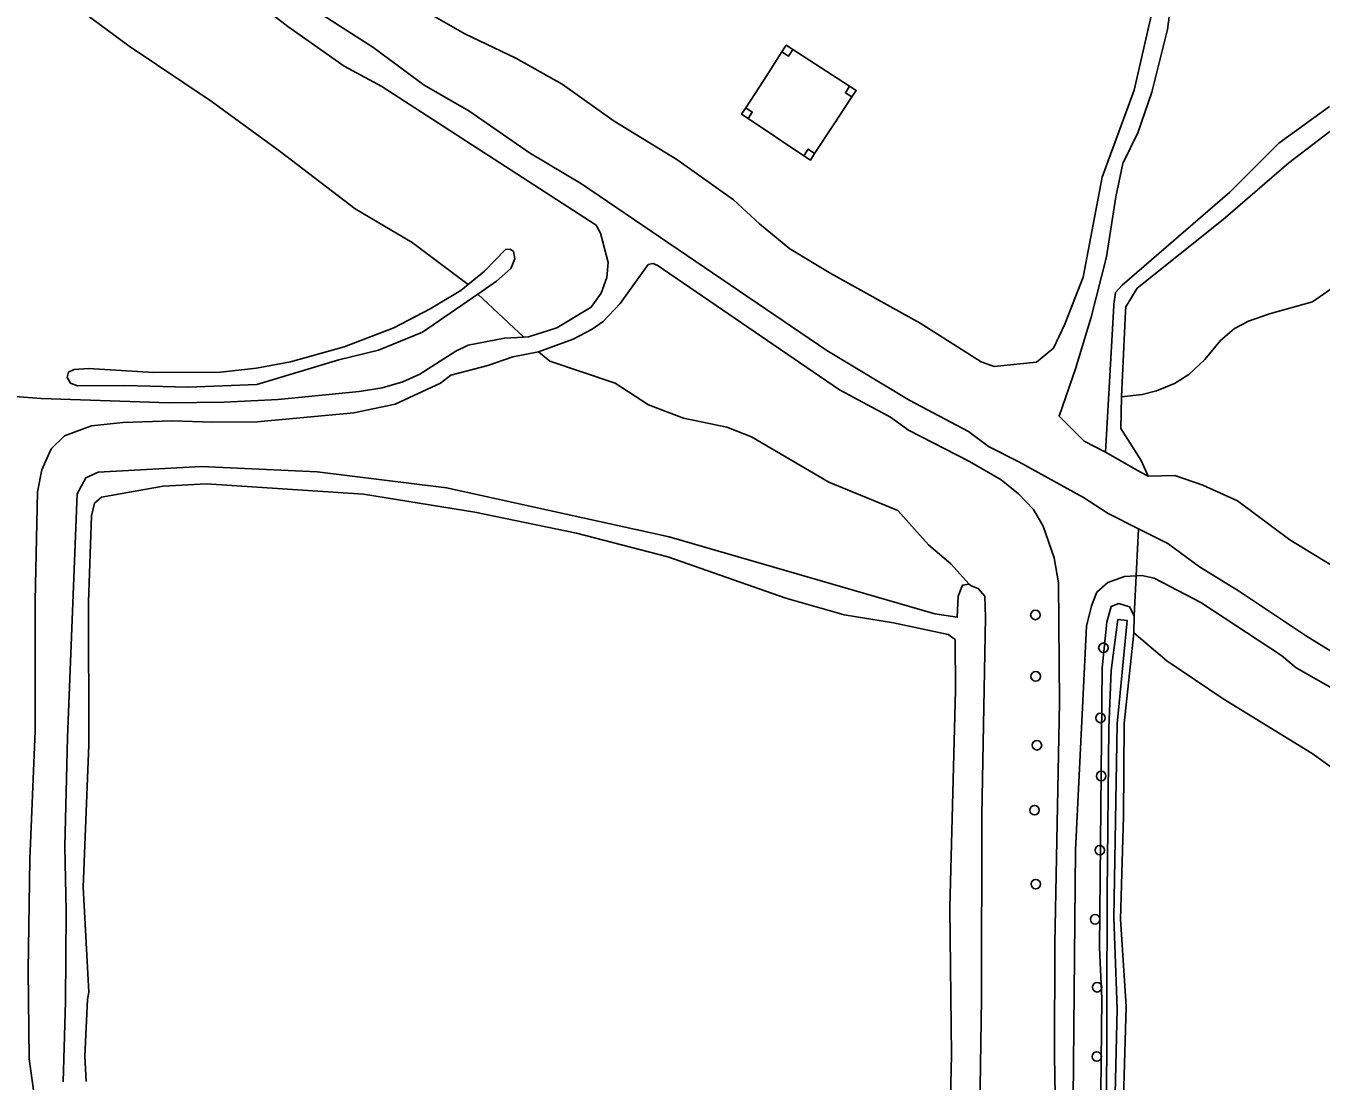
# Model space of a CAD drawing. Extents: x 162722 to 165104, y 384719 to 386284.
# Drawn here: x 163752.9 to 163886.4, y 386083.9 to 386192.7 of the extents above; entities that cross this region are included whole.
import ezdxf

# ---------------------------------------------------------------- set-up
doc = ezdxf.new("R2010")
doc.units = 0
for name, color, linetype in [('IMGEO_Boom', 7, 'Continuous'), ('IMGEO_Gemengd_bos', 7, 'Continuous'), ('IMGEO_Grasland_overig', 7, 'Continuous'), ('IMGEO_Groenvoorziening', 7, 'Continuous'), ('IMGEO_Hoogspanningsmast', 7, 'Continuous'), ('IMGEO_Oever', 7, 'Continuous'), ('IMGEO_Rietland', 7, 'Continuous'), ('IMGEO_Voetpad_halfverhard', 7, 'Continuous'), ('IMGEO_Voetpad_onverhard', 7, 'Continuous'), ('IMGEO_Waterloop', 7, 'Continuous')]:
    doc.layers.add(name, color=color, linetype=linetype)

msp = doc.modelspace()

# ---------------------------------------------------------------- linework, layer by layer
at = {"layer": 'IMGEO_Boom'}
for centre in [(163856.98, 386131.99), (163863.99, 386128.61), (163857.01, 386125.66), (163863.69, 386121.37), (163857.14, 386118.55), (163863.77, 386115.38), (163856.89, 386111.85), (163863.62, 386107.73), (163857.02, 386104.23), (163863.14, 386100.6), (163863.35, 386093.59), (163863.31, 386086.45)]:
    msp.add_circle(centre, 0.489, dxfattribs=at)
at = {"layer": 'IMGEO_Gemengd_bos'}
for points in [[(163756.67, 386195.75), (163763.52, 386190.65), (163771.96, 386184.99), (163779.1, 386179.8), (163786.82, 386173.89), (163792.71, 386170.41), (163798.46, 386166.07), (163800.15, 386167.46), (163802.33, 386169.67), (163802.82, 386169.73), (163803.15, 386169.47), (163803.3, 386168.73), (163802.89, 386167.72), (163801.4, 386166.4), (163799.48, 386165.07), (163804.22, 386160.65), (163804.69, 386160.68), (163807.61, 386161.6), (163811.17, 386163.72), (163812.19, 386165.19), (163812.77, 386166.79), (163812.91, 386168.35), (163812.13, 386171.37), (163811.69, 386172.19), (163789.57, 386186.48), (163785.67, 386188.6), (163779.89, 386192.68), (163767.5, 386202.31)], [(163871.63, 386200.35), (163870.61, 386192.38), (163868.99, 386185.9), (163867.54, 386181.71), (163865.99, 386178.54), (163865.26, 386175.11), (163864.32, 386168.94), (163862.72, 386162.69), (163861.12, 386157.36), (163859.42, 386152.48), (163862.02, 386149.92), (163864.2, 386148.78), (163865.06, 386163.92), (163865.08, 386164.06), (163865.24, 386165.24), (163865.92, 386166), (163877.04, 386175.6), (163882.09, 386180.66), (163887.3, 386184.44)], [(163792.83, 386194.95), (163798.14, 386191.92), (163803.39, 386189.41), (163808.17, 386186.74), (163813.55, 386182.93), (163820.01, 386178.95), (163825.85, 386174.81), (163828.54, 386172.32), (163831.64, 386169.75), (163835.88, 386167.21), (163845.08, 386162.09), (163851.38, 386158.1), (163852.72, 386157.62), (163857.08, 386158.05), (163858.83, 386159.52), (163860, 386161.98), (163861.91, 386166.83), (163863.86, 386177.14), (163867.18, 386186.1), (163869.95, 386198.32)], [(163747.13, 386154.88), (163754.45, 386154.31), (163767.64, 386153.86), (163773.32, 386153.92), (163778.88, 386154.22), (163787.24, 386155.05), (163789.6, 386155.43), (163791.72, 386156.05), (163793.48, 386156.83), (163797.21, 386159.18), (163798.46, 386159.8), (163802.23, 386160.54), (163804.22, 386160.65), (163799.48, 386165.07), (163793.78, 386161.14), (163789.24, 386159.31), (163785.12, 386158.29), (163776.67, 386155.75), (163769.58, 386155.47), (163763.08, 386155.67), (163758.18, 386155.62), (163757.45, 386155.88), (163757.11, 386156.49), (163757.24, 386157.04), (163757.85, 386157.32), (163759.3, 386157.4), (163766.05, 386156.99), (163772.93, 386157.02), (163776.64, 386157.43), (163780.15, 386158.11), (163785.68, 386159.64), (163790.81, 386161.6), (163794.54, 386163.58), (163797.71, 386165.46), (163798.46, 386166.07), (163792.71, 386170.41), (163786.82, 386173.89), (163779.1, 386179.8), (163771.96, 386184.99), (163763.52, 386190.65), (163756.67, 386195.75)], [(163859.12, 386076.13), (163858.95, 386086.55), (163858.98, 386098.07), (163859.46, 386122.94), (163859.35, 386135.32), (163858.91, 386137.88), (163857.79, 386141.14), (163856.77, 386142.86), (163855.25, 386144.48), (163853.45, 386145.92), (163850.17, 386147.82), (163843.89, 386151.04), (163842.04, 386152.4), (163836.76, 386155.2), (163817.97, 386168.07), (163817.51, 386168.23), (163817.05, 386168.13), (163814.15, 386164.11), (163812.39, 386162.25), (163811.27, 386161.48), (163809.31, 386160.42), (163805.72, 386159.12), (163806.89, 386158.17), (163813.62, 386155.91), (163817.07, 386153.65), (163820.68, 386152.3), (163825.17, 386151.36), (163827.71, 386150.35), (163835.66, 386145.68), (163842.8, 386142.76), (163845.97, 386139.23), (163848.26, 386137.27), (163850.14, 386135.15), (163850.36, 386135), (163851.08, 386134.71), (163851.77, 386133.94), (163851.84, 386131.73), (163851.45, 386111.39), (163851.43, 386092.41), (163851.02, 386065.07)], [(163889.42, 386166.96), (163885.55, 386164.28), (163881.14, 386163.06), (163878.96, 386162.29), (163877.53, 386161.53), (163876.08, 386160.29), (163874.47, 386158.35), (163872.81, 386156.78), (163871.33, 386155.85), (163869.47, 386155.12), (163868, 386154.72), (163865.86, 386154.48), (163865.78, 386151.22), (163867.89, 386147.91), (163868.62, 386146.29), (163871.36, 386146.37), (163874.26, 386145.38), (163877.84, 386143.75), (163883.23, 386139.74), (163888.36, 386136.6)], [(163756.7, 386083.83), (163756.94, 386092.14), (163757.01, 386101.4), (163756.86, 386108.1), (163757.16, 386119.35), (163758.14, 386144.5), (163759.05, 386146.15), (163760.32, 386146.71), (163770.93, 386147.29), (163782.89, 386146.76), (163796.25, 386145.11), (163819.21, 386140.06), (163846.59, 386132.11), (163848.92, 386131.76), (163849, 386133.92), (163849.46, 386135.06), (163850.14, 386135.15), (163848.26, 386137.27), (163845.97, 386139.23), (163842.8, 386142.76), (163835.66, 386145.68), (163827.71, 386150.35), (163825.17, 386151.36), (163820.68, 386152.3), (163817.07, 386153.65), (163813.62, 386155.91), (163806.89, 386158.17), (163805.72, 386159.12), (163803.07, 386158.62), (163800.49, 386157.72), (163796.68, 386156.73), (163795.61, 386155.91), (163790.94, 386153.73), (163786.7, 386152.85), (163776.7, 386151.92), (163772.12, 386151.88), (163767.93, 386152.02), (163762.87, 386151.85), (163759.61, 386151.51), (163756.83, 386150.48), (163755.48, 386149.11), (163754.52, 386146.95), (163754.06, 386144.69), (163753.83, 386133.44), (163753.81, 386120.04), (163753.25, 386106.78), (163753.1, 386095.36), (163753.18, 386086.22), (163753.67, 386082.74)], [(163847.96, 386070.38), (163848.34, 386086.58), (163848.15, 386101.79), (163848.75, 386124.24), (163848.7, 386129.45), (163847.98, 386129.98), (163842.35, 386131.17), (163837.27, 386132.01), (163831.25, 386133.71), (163819.06, 386138), (163809.66, 386140.44), (163799.15, 386142.6), (163787.69, 386144.45), (163771.47, 386145.52), (163767.02, 386145.29), (163760.65, 386144.14), (163759.94, 386143.51), (163759.64, 386142.21), (163759.31, 386133.35), (163759.34, 386118.59), (163758.76, 386103.93), (163759.35, 386093.09), (163759.2, 386092.34), (163758.93, 386086.47), (163759.06, 386083.88)], [(163889.43, 386123.38), (163883.89, 386126.54), (163882.37, 386127.81), (163874.04, 386133.29), (163869.24, 386135.79), (163867.94, 386136.05), (163867.38, 386136.03), (163867.18, 386131.89), (163867.13, 386130.13), (163870.52, 386127.25), (163876.36, 386123.35), (163885.51, 386117.71), (163892.35, 386112.79)], [(163892.35, 386112.79), (163885.51, 386117.71), (163876.36, 386123.35), (163870.52, 386127.25), (163867.13, 386130.13), (163866.12, 386120.81), (163866.07, 386111.24), (163865.75, 386100.62), (163866.33, 386091.6), (163865.87, 386075.04)]]:
    msp.add_lwpolyline(points, dxfattribs=at)
msp.add_lwpolyline([(163831.28, 386190.74), (163831.95, 386190.3), (163837.81, 386186.53), (163838.48, 386186.09), (163838.04, 386185.42), (163836.15, 386182.53), (163834.21, 386179.58), (163833.77, 386178.91), (163833.11, 386179.35), (163827.34, 386183.18), (163826.68, 386183.63), (163827.11, 386184.3), (163828.96, 386187.16), (163830.84, 386190.07)], close=True, dxfattribs=at)
at = {"layer": 'IMGEO_Grasland_overig'}
msp.add_lwpolyline([(163838.04, 386185.42), (163837.38, 386185.85), (163837.81, 386186.53), (163831.95, 386190.3), (163831.52, 386189.63), (163830.84, 386190.07), (163828.96, 386187.16), (163827.11, 386184.3), (163827.78, 386183.86), (163827.34, 386183.18), (163833.11, 386179.35), (163833.54, 386180.02), (163834.21, 386179.58), (163836.15, 386182.53)], close=True, dxfattribs=at)
at = {"layer": 'IMGEO_Groenvoorziening'}
for points in [[(163747.61, 386219.07), (163760.14, 386210.53), (163766, 386206.33), (163770.96, 386202.41), (163776.99, 386198.06), (163788.63, 386190.54), (163793.94, 386186.64), (163798.56, 386183.98), (163804.8, 386179.65), (163810.16, 386176.47), (163835.48, 386159.26), (163844.02, 386154.1), (163850.09, 386150.92), (163852.15, 386149.38), (163855.27, 386147.79), (163861.93, 386144.09), (163864.49, 386142.45), (163867.61, 386140.88), (163870.64, 386139.35), (163873.92, 386136.95), (163877.92, 386134.49), (163884.83, 386129.86), (163891.59, 386125.7)], [(163888.36, 386136.6), (163883.23, 386139.74), (163877.84, 386143.75), (163874.26, 386145.38), (163871.36, 386146.37), (163868.62, 386146.29), (163867.89, 386146.7), (163864.2, 386148.78), (163862.02, 386149.92), (163859.42, 386152.48), (163861.12, 386157.36), (163862.72, 386162.69), (163864.32, 386168.94), (163865.26, 386175.11), (163865.99, 386178.54), (163867.54, 386181.71), (163868.99, 386185.9), (163870.61, 386192.38), (163871.63, 386200.35)], [(163869.95, 386198.32), (163867.18, 386186.1), (163863.86, 386177.14), (163861.91, 386166.83), (163860, 386161.98), (163858.83, 386159.52), (163857.08, 386158.05), (163852.72, 386157.62), (163851.38, 386158.1), (163845.08, 386162.09), (163835.88, 386167.21), (163831.64, 386169.75), (163828.54, 386172.32), (163825.85, 386174.81), (163820.01, 386178.95), (163813.55, 386182.93), (163808.17, 386186.74), (163803.39, 386189.41), (163798.14, 386191.92), (163792.83, 386194.95)], [(163863.67, 386076.21), (163863.82, 386092.42), (163863.59, 386097.67), (163863.86, 386126.55), (163864.34, 386131.25), (163864.79, 386132.85), (163865.58, 386133.16), (163866.7, 386132.83), (163867.18, 386131.89), (163867.38, 386136.03), (163866.18, 386135.97), (163864.46, 386135.35), (163863.32, 386134.34), (163862.78, 386132.92), (163862.24, 386130.84), (163861.1, 386107.74), (163860.78, 386071.09)]]:
    msp.add_lwpolyline(points, dxfattribs=at)
at = {"layer": 'IMGEO_Hoogspanningsmast'}
for points in [[(163831.95, 386190.3), (163831.28, 386190.74), (163830.84, 386190.07), (163831.52, 386189.63)], [(163838.48, 386186.09), (163837.81, 386186.53), (163837.38, 386185.85), (163838.04, 386185.42)], [(163827.11, 386184.3), (163826.68, 386183.63), (163827.34, 386183.18), (163827.78, 386183.86)], [(163834.21, 386179.58), (163833.54, 386180.02), (163833.11, 386179.35), (163833.77, 386178.91)]]:
    msp.add_lwpolyline(points, close=True, dxfattribs=at)
at = {"layer": 'IMGEO_Oever'}
for points in [[(163865.87, 386075.04), (163866.33, 386091.6), (163865.75, 386100.62), (163866.07, 386111.24), (163866.12, 386120.81), (163867.13, 386130.13), (163867.18, 386131.89), (163866.7, 386132.83), (163865.58, 386133.16), (163864.79, 386132.85), (163864.34, 386131.25), (163863.86, 386126.55), (163863.59, 386097.67), (163863.82, 386092.42), (163863.67, 386076.21)], [(163864.32, 386079.48), (163864.37, 386103.3), (163864.55, 386120.35), (163864.79, 386126.25), (163865.49, 386131.52), (163866.43, 386131.42), (163865.4, 386120.76), (163865.06, 386100.74), (163865.4, 386091.37), (163865.15, 386079.67)]]:
    msp.add_lwpolyline(points, dxfattribs=at)
at = {"layer": 'IMGEO_Rietland'}
msp.add_lwpolyline([(163889.23, 386183.3), (163883.11, 386178.62), (163876.33, 386172.78), (163867.47, 386165.69), (163866.3, 386163.76), (163866.28, 386163.29), (163865.86, 386154.48), (163868, 386154.72), (163869.47, 386155.12), (163871.33, 386155.85), (163872.81, 386156.78), (163874.47, 386158.35), (163876.08, 386160.29), (163877.53, 386161.53), (163878.96, 386162.29), (163881.14, 386163.06), (163885.55, 386164.28), (163889.42, 386166.96)], dxfattribs=at)
at = {"layer": 'IMGEO_Voetpad_halfverhard'}
for points in [[(163767.5, 386202.31), (163779.89, 386192.68), (163785.67, 386188.6), (163789.57, 386186.48), (163811.69, 386172.19), (163812.13, 386171.37), (163812.91, 386168.35), (163812.77, 386166.79), (163812.19, 386165.19), (163811.17, 386163.72), (163807.61, 386161.6), (163804.69, 386160.68), (163804.22, 386160.65), (163802.23, 386160.54), (163798.46, 386159.8), (163797.21, 386159.18), (163793.48, 386156.83), (163791.72, 386156.05), (163789.6, 386155.43), (163787.24, 386155.05), (163778.88, 386154.22), (163773.32, 386153.92), (163767.64, 386153.86), (163754.45, 386154.31), (163747.13, 386154.88)], [(163860.78, 386071.09), (163861.1, 386107.74), (163862.24, 386130.84), (163862.78, 386132.92), (163863.32, 386134.34), (163864.46, 386135.35), (163866.18, 386135.97), (163867.38, 386136.03), (163867.61, 386140.88), (163864.49, 386142.45), (163861.93, 386144.09), (163855.27, 386147.79), (163852.15, 386149.38), (163850.09, 386150.92), (163844.02, 386154.1), (163835.48, 386159.26), (163810.16, 386176.47), (163804.8, 386179.65), (163798.56, 386183.98), (163793.94, 386186.64), (163788.63, 386190.54), (163776.99, 386198.06)], [(163753.67, 386082.74), (163753.18, 386086.22), (163753.1, 386095.36), (163753.25, 386106.78), (163753.81, 386120.04), (163753.83, 386133.44), (163754.06, 386144.69), (163754.52, 386146.95), (163755.48, 386149.11), (163756.83, 386150.48), (163759.61, 386151.51), (163762.87, 386151.85), (163767.93, 386152.02), (163772.12, 386151.88), (163776.7, 386151.92), (163786.7, 386152.85), (163790.94, 386153.73), (163795.61, 386155.91), (163796.68, 386156.73), (163800.49, 386157.72), (163803.07, 386158.62), (163805.72, 386159.12), (163809.31, 386160.42), (163811.27, 386161.48), (163812.39, 386162.25), (163814.15, 386164.11), (163817.05, 386168.13), (163817.51, 386168.23), (163817.97, 386168.07), (163836.76, 386155.2), (163842.04, 386152.4), (163843.89, 386151.04), (163850.17, 386147.82), (163853.45, 386145.92), (163855.25, 386144.48), (163856.77, 386142.86), (163857.79, 386141.14), (163858.91, 386137.88), (163859.35, 386135.32), (163859.46, 386122.94), (163858.98, 386098.07), (163858.95, 386086.55), (163859.12, 386076.13)]]:
    msp.add_lwpolyline(points, dxfattribs=at)
at = {"layer": 'IMGEO_Voetpad_onverhard'}
msp.add_lwpolyline([(163891.59, 386125.7), (163884.83, 386129.86), (163877.92, 386134.49), (163873.92, 386136.95), (163870.64, 386139.35), (163867.61, 386140.88), (163867.38, 386136.03), (163867.94, 386136.05), (163869.24, 386135.79), (163874.04, 386133.29), (163882.37, 386127.81), (163883.89, 386126.54), (163889.43, 386123.38)], dxfattribs=at)
at = {"layer": 'IMGEO_Waterloop'}
for points in [[(163887.3, 386184.44), (163882.09, 386180.66), (163877.04, 386175.6), (163865.92, 386166), (163865.24, 386165.24), (163865.08, 386164.06), (163865.06, 386163.92), (163864.2, 386148.78), (163867.89, 386146.7), (163868.62, 386146.29), (163867.89, 386147.91), (163865.78, 386151.22), (163865.86, 386154.48), (163866.28, 386163.29), (163866.3, 386163.76), (163867.47, 386165.69), (163876.33, 386172.78), (163883.11, 386178.62), (163889.23, 386183.3)], [(163851.02, 386065.07), (163851.43, 386092.41), (163851.45, 386111.39), (163851.84, 386131.73), (163851.77, 386133.94), (163851.08, 386134.71), (163850.36, 386135), (163850.14, 386135.15), (163849.46, 386135.06), (163849, 386133.92), (163848.92, 386131.76), (163846.59, 386132.11), (163819.21, 386140.06), (163796.25, 386145.11), (163782.89, 386146.76), (163770.93, 386147.29), (163760.32, 386146.71), (163759.05, 386146.15), (163758.14, 386144.5), (163757.16, 386119.35), (163756.86, 386108.1), (163757.01, 386101.4), (163756.94, 386092.14), (163756.7, 386083.83)], [(163759.06, 386083.88), (163758.93, 386086.47), (163759.2, 386092.34), (163759.35, 386093.09), (163758.76, 386103.93), (163759.34, 386118.59), (163759.31, 386133.35), (163759.64, 386142.21), (163759.94, 386143.51), (163760.65, 386144.14), (163767.02, 386145.29), (163771.47, 386145.52), (163787.69, 386144.45), (163799.15, 386142.6), (163809.66, 386140.44), (163819.06, 386138), (163831.25, 386133.71), (163837.27, 386132.01), (163842.35, 386131.17), (163847.98, 386129.98), (163848.7, 386129.45), (163848.75, 386124.24), (163848.15, 386101.79), (163848.34, 386086.58), (163847.96, 386070.38)], [(163865.15, 386079.67), (163865.4, 386091.37), (163865.06, 386100.74), (163865.4, 386120.76), (163866.43, 386131.42), (163865.49, 386131.52), (163864.79, 386126.25), (163864.55, 386120.35), (163864.37, 386103.3), (163864.32, 386079.48)]]:
    msp.add_lwpolyline(points, dxfattribs=at)
msp.add_lwpolyline([(163799.48, 386165.07), (163801.4, 386166.4), (163802.89, 386167.72), (163803.3, 386168.73), (163803.15, 386169.47), (163802.82, 386169.73), (163802.33, 386169.67), (163800.15, 386167.46), (163798.46, 386166.07), (163797.71, 386165.46), (163794.54, 386163.58), (163790.81, 386161.6), (163785.68, 386159.64), (163780.15, 386158.11), (163776.64, 386157.43), (163772.93, 386157.02), (163766.05, 386156.99), (163759.3, 386157.4), (163757.85, 386157.32), (163757.24, 386157.04), (163757.11, 386156.49), (163757.45, 386155.88), (163758.18, 386155.62), (163763.08, 386155.67), (163769.58, 386155.47), (163776.67, 386155.75), (163785.12, 386158.29), (163789.24, 386159.31), (163793.78, 386161.14)], close=True, dxfattribs=at)

doc.saveas('drawing.dxf')
